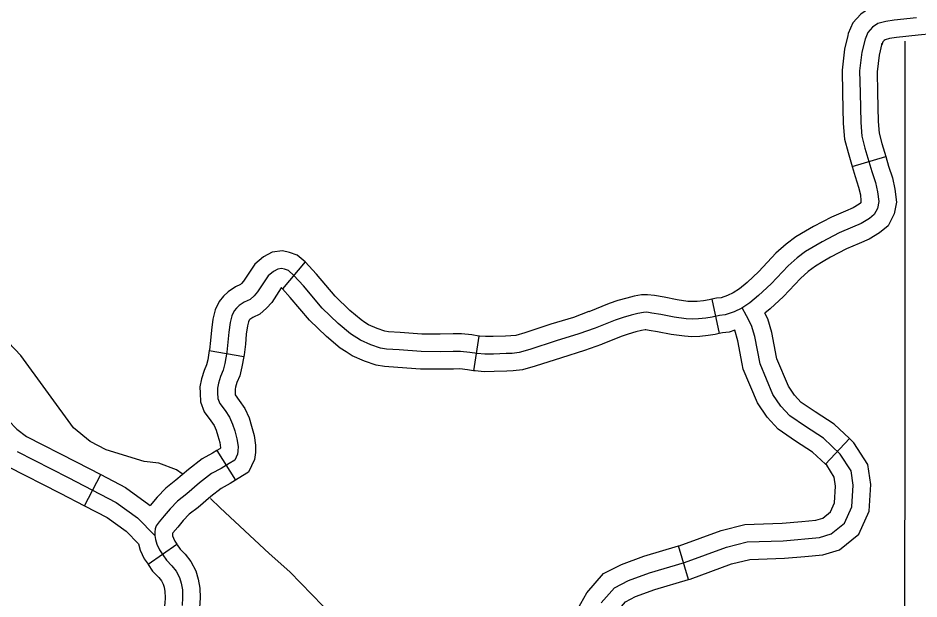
# Model space of a CAD drawing. Extents: x -19 to 366, y -4 to 359.
# Drawn here: x 131.753 to 132.483, y 201.403 to 201.873 of the extents above; entities that cross this region are included whole.
import ezdxf

# ---------------------------------------------------------------- set-up
doc = ezdxf.new("R2010")
doc.units = 0
for name, color, linetype in [('Level 32', 7, 'Continuous'), ('Level 35', 7, 'Continuous'), ('Level 45', 7, 'Continuous'), ('Level 5', 7, 'Continuous'), ('Level 60', 7, 'Continuous')]:
    doc.layers.add(name, color=color, linetype=linetype)

msp = doc.modelspace()

# ---------------------------------------------------------------- linework, layer by layer
at = {"layer": 'Level 32'}
for p, q in [((131.98567, 201.67558), (131.96724, 201.65396)), ((131.90788, 201.60395), (131.93585, 201.59899)), ((131.91406, 201.52291), (131.92904, 201.49877)), ((131.80677, 201.47813), (131.81987, 201.50334)), ((131.85821, 201.43075), (131.88143, 201.44711))]:
    msp.add_line(p, q, dxfattribs=at)
for points in [[(131.98567, 201.67558), (131.97912, 201.68116), (131.97296, 201.68331), (131.96706, 201.68476), (131.95879, 201.68358), (131.95184, 201.67969), (131.94479, 201.67381), (131.93567, 201.66002), (131.93402, 201.65808), (131.93312, 201.65729), (131.92911, 201.65543), (131.92318, 201.65151), (131.91939, 201.64797), (131.91586, 201.64363), (131.9127, 201.63679), (131.91077, 201.62928), (131.90957, 201.62042), (131.90881, 201.61197), (131.90799, 201.60453), (131.90788, 201.60395)], [(131.97645, 201.66477), (131.97193, 201.66863), (131.96892, 201.66968), (131.96634, 201.67031), (131.96341, 201.66989), (131.95992, 201.66794), (131.95549, 201.66424), (131.94704, 201.65145), (131.94415, 201.64808), (131.94097, 201.64528), (131.93606, 201.643), (131.932, 201.64031), (131.92979, 201.63825), (131.92801, 201.63606), (131.92614, 201.63201), (131.92474, 201.62656), (131.92369, 201.61883), (131.92295, 201.61054), (131.92205, 201.60251), (131.92045, 201.59348), (131.91906, 201.58788), (131.91694, 201.58283), (131.91525, 201.57751), (131.91452, 201.5735), (131.91463, 201.56965), (131.91477, 201.5651), (131.91631, 201.56101), (131.92061, 201.55516), (131.9242, 201.55), (131.92674, 201.54421), (131.92847, 201.5387), (131.93023, 201.5322), (131.93112, 201.5261), (131.9311, 201.5223), (131.93074, 201.51987), (131.92847, 201.5151), (131.92384, 201.51226), (131.91757, 201.50836), (131.90973, 201.50414), (131.89999, 201.49658), (131.88972, 201.48772), (131.88215, 201.48187), (131.87611, 201.47556), (131.87138, 201.46989), (131.86721, 201.46501), (131.86487, 201.46171), (131.86401, 201.45954), (131.86365, 201.45661), (131.86373, 201.454), (131.86428, 201.4508), (131.86531, 201.44699), (131.86745, 201.4423), (131.87014, 201.43847), (131.87305, 201.43395), (131.87762, 201.42934), (131.88096, 201.42514), (131.88372, 201.42), (131.88509, 201.41544), (131.88604, 201.40994), (131.88623, 201.40366), (131.88583, 201.39725)], [(131.96724, 201.65396), (131.9663, 201.65476), (131.96618, 201.65466), (131.9584, 201.64288), (131.95429, 201.63808), (131.94882, 201.63326), (131.94302, 201.63056), (131.94082, 201.62911), (131.94019, 201.62852), (131.94015, 201.62848), (131.93958, 201.62723), (131.9387, 201.62383), (131.93781, 201.61724), (131.93708, 201.60912), (131.93612, 201.60048), (131.93585, 201.59899)], [(131.90788, 201.60395), (131.90655, 201.59644), (131.90554, 201.59238), (131.90359, 201.58774), (131.90144, 201.58095), (131.90027, 201.57457), (131.90043, 201.56923), (131.90064, 201.5623), (131.90371, 201.55418), (131.90905, 201.5469), (131.91175, 201.54302), (131.91342, 201.53921), (131.91483, 201.53472), (131.9163, 201.52931), (131.91691, 201.52512), (131.91691, 201.52467), (131.91638, 201.52434), (131.91406, 201.52291)], [(131.93585, 201.59899), (131.93435, 201.59052), (131.93258, 201.58339), (131.93028, 201.57792), (131.92906, 201.57408), (131.92876, 201.57243), (131.92883, 201.57008), (131.9289, 201.5679), (131.92891, 201.56785), (131.93217, 201.56342), (131.93665, 201.55697), (131.94006, 201.54921), (131.94211, 201.54269), (131.94416, 201.5351), (131.94534, 201.52708), (131.94529, 201.52123), (131.94449, 201.51571), (131.93949, 201.5052), (131.9313, 201.50017), (131.92904, 201.49877)], [(131.74419, 201.54946), (131.74504, 201.54727), (131.75183, 201.54006), (131.75965, 201.53413), (131.80009, 201.51361), (131.81987, 201.50334)], [(131.71772, 201.53913), (131.72058, 201.53182), (131.73277, 201.51886), (131.74452, 201.50995), (131.78712, 201.48833), (131.80677, 201.47813)], [(131.75209, 201.52204), (131.7936, 201.50097), (131.83245, 201.48079), (131.84965, 201.46833), (131.86373, 201.45414)], [(131.91406, 201.52291), (131.91044, 201.52066), (131.90195, 201.51608), (131.89099, 201.50758), (131.88073, 201.49872), (131.87262, 201.49246), (131.86551, 201.48503), (131.85984, 201.47823)], [(131.81987, 201.50334), (131.83993, 201.49291), (131.85893, 201.47916), (131.85984, 201.47823)], [(131.92904, 201.49877), (131.92469, 201.49607), (131.91751, 201.49219), (131.90899, 201.48558), (131.89871, 201.47671), (131.89167, 201.47128), (131.8867, 201.46609), (131.88223, 201.46073), (131.87843, 201.45627), (131.8779, 201.45552), (131.8779, 201.45542), (131.87816, 201.45387), (131.87872, 201.45183), (131.87983, 201.44939), (131.88143, 201.44711)], [(131.80677, 201.47813), (131.82497, 201.46867), (131.84038, 201.45751), (131.85051, 201.44729)], [(131.85051, 201.44729), (131.85191, 201.44216), (131.85506, 201.43521), (131.85821, 201.43075)], [(131.88143, 201.44711), (131.88193, 201.44641), (131.88419, 201.44289), (131.88825, 201.43879), (131.89287, 201.43299), (131.89692, 201.42546), (131.89895, 201.4187), (131.90021, 201.41137), (131.90045, 201.40343), (131.89995, 201.39547), (131.89915, 201.39129)], [(131.85821, 201.43075), (131.85836, 201.43053), (131.86191, 201.42502), (131.86699, 201.41988), (131.86906, 201.41728), (131.87053, 201.41455), (131.87124, 201.41218), (131.87187, 201.40852), (131.87201, 201.40389), (131.87171, 201.39903), (131.87009, 201.39057), (131.86846, 201.38018), (131.8674, 201.3755)]]:
    msp.add_lwpolyline(points, dxfattribs=at)
at = {"layer": 'Level 35'}
for points in [[(131.8858, 201.50399), (131.88132, 201.50711), (131.86686, 201.5126), (131.8551, 201.51395), (131.8243, 201.52338), (131.81132, 201.53003), (131.79791, 201.54122), (131.755, 201.5998), (131.73461, 201.62114), (131.70853, 201.64316), (131.69514, 201.65283), (131.67204, 201.67793), (131.66351, 201.69108), (131.65426, 201.72699), (131.65285, 201.74518), (131.65295, 201.76302), (131.66055, 201.81092), (131.67525, 201.83958), (131.68477, 201.86096), (131.69161, 201.88382)], [(132.03202, 201.36004), (131.99982, 201.39696), (131.97312, 201.42463), (131.95641, 201.43939), (131.91671, 201.47655), (131.90871, 201.48389)]]:
    msp.add_lwpolyline(points, dxfattribs=at)
at = {"layer": 'Level 45'}
for p, q in [((132.42877, 201.75298), (132.45603, 201.761)), ((132.31503, 201.64536), (132.32119, 201.61763)), ((132.12627, 201.61559), (132.1219, 201.58752)), ((132.42662, 201.53252), (132.40717, 201.51181)), ((132.29622, 201.41833), (132.28816, 201.44558))]:
    msp.add_line(p, q, dxfattribs=at)
for points in [[(132.5122, 201.89663), (132.51147, 201.89493), (132.50964, 201.89219), (132.50908, 201.89142), (132.50894, 201.89132), (132.50861, 201.89117), (132.50044, 201.88959), (132.47951, 201.88758), (132.46109, 201.88557), (132.45325, 201.88438), (132.44371, 201.88179), (132.43575, 201.87646), (132.4295, 201.8693), (132.42573, 201.86064), (132.42535, 201.85905)], [(132.53831, 201.88543), (132.53654, 201.88132), (132.53294, 201.87593), (132.52967, 201.87145), (132.5237, 201.86681), (132.51726, 201.86391), (132.50451, 201.86144), (132.48241, 201.85932), (132.46476, 201.85739), (132.45912, 201.85654), (132.45564, 201.85559), (132.45469, 201.85495), (132.45379, 201.85393), (132.45278, 201.85161), (132.45299, 201.85249)], [(132.48096, 201.87345), (132.46293, 201.87148), (132.45618, 201.87046), (132.44968, 201.86869), (132.44522, 201.86571), (132.44165, 201.86161), (132.43925, 201.85613), (132.43673, 201.84551), (132.43491, 201.83041), (132.4353, 201.81261), (132.43574, 201.78869), (132.43676, 201.77755), (132.43918, 201.76793), (132.44475, 201.74901), (132.44772, 201.73998), (132.44951, 201.73234), (132.45034, 201.72448), (132.44937, 201.71904), (132.4468, 201.71397), (132.44277, 201.71072), (132.43622, 201.70667), (132.42903, 201.70375), (132.41823, 201.69915), (132.4044, 201.69192), (132.39111, 201.68411), (132.38428, 201.67892), (132.37695, 201.67243), (132.36317, 201.65781), (132.35306, 201.64838), (132.34585, 201.64247), (132.33941, 201.63828), (132.33325, 201.63525), (132.32594, 201.63275), (132.32131, 201.6322), (132.31538, 201.63089), (132.31015, 201.63016), (132.30432, 201.62941), (132.29907, 201.62925), (132.29437, 201.62954), (132.28464, 201.63082), (132.27375, 201.63305), (132.26661, 201.63426), (132.26233, 201.63485), (132.25961, 201.63477), (132.25523, 201.63392), (132.24987, 201.63262), (132.24324, 201.63071), (132.23668, 201.62856), (132.22065, 201.6221), (132.20743, 201.61728), (132.18901, 201.6116), (132.16774, 201.60469), (132.15898, 201.60215), (132.15317, 201.60155), (132.14834, 201.6014), (132.13825, 201.60095), (132.13126, 201.60089), (132.12506, 201.6014), (132.11892, 201.60236), (132.11149, 201.60313), (132.10552, 201.60309), (132.09513, 201.60292), (132.07961, 201.60302), (132.06164, 201.60434), (132.05142, 201.60495), (132.04654, 201.60572), (132.03876, 201.60848), (132.03026, 201.61221), (132.02241, 201.61725), (132.01235, 201.62578), (131.99945, 201.63822), (131.98412, 201.65631), (131.97645, 201.66477)], [(132.42535, 201.85906), (132.42272, 201.84801), (132.42069, 201.83111), (132.4211, 201.81233), (132.42155, 201.78791), (132.42272, 201.77515), (132.42548, 201.7642), (132.42877, 201.75298)], [(132.45299, 201.85249), (132.45074, 201.84301), (132.44913, 201.82972), (132.44951, 201.8129), (132.44993, 201.78947), (132.45081, 201.77995), (132.45289, 201.77167), (132.45603, 201.761)], [(132.45603, 201.761), (132.45831, 201.75323), (132.46141, 201.74383), (132.46355, 201.73471), (132.46468, 201.72397), (132.46298, 201.71448), (132.45809, 201.70484), (132.451, 201.69911), (132.44267, 201.69396), (132.43449, 201.69064), (132.42431, 201.6863), (132.41129, 201.6795), (132.40536, 201.67601)], [(132.42877, 201.75298), (132.43119, 201.74478), (132.43403, 201.73613), (132.43548, 201.72996), (132.436, 201.725), (132.43575, 201.7236), (132.4355, 201.72311), (132.43454, 201.72233), (132.42977, 201.71938), (132.42357, 201.71686), (132.41215, 201.712), (132.39751, 201.70435), (132.39097, 201.7005)], [(132.39097, 201.7005), (132.38319, 201.69593), (132.37526, 201.68991), (132.36705, 201.68264), (132.35315, 201.66788), (132.3437, 201.65908), (132.33745, 201.65395), (132.33238, 201.65065), (132.32779, 201.64839), (132.32278, 201.64668), (132.31894, 201.64623), (132.31503, 201.64536)], [(132.03398, 201.6267), (132.03088, 201.62869), (132.02188, 201.63632), (132.00982, 201.64795), (131.99481, 201.66567), (131.98567, 201.67558)], [(132.40536, 201.67601), (132.39904, 201.67229), (132.3933, 201.66793), (132.38684, 201.66222), (132.3732, 201.64773), (132.36242, 201.63769), (132.35812, 201.63416)], [(132.01865, 201.60279), (132.01395, 201.6058), (132.00282, 201.61524), (131.98907, 201.62849), (131.97344, 201.64695), (131.96724, 201.65396)], [(132.31503, 201.64536), (132.31286, 201.64488), (132.30826, 201.64424), (132.3032, 201.64359), (132.29929, 201.64347), (132.29573, 201.64369), (132.287, 201.64483), (132.27637, 201.64702), (132.26876, 201.64831), (132.26308, 201.64908), (132.25804, 201.64893), (132.25221, 201.64781), (132.24622, 201.64635), (132.23907, 201.64429), (132.23181, 201.64191), (132.21551, 201.63534)], [(132.21556, 201.63536), (132.20291, 201.63075), (132.18473, 201.62514), (132.16356, 201.61827), (132.15625, 201.61614), (132.15223, 201.61573), (132.14782, 201.6156), (132.13786, 201.61516), (132.13178, 201.6151), (132.12674, 201.61551), (132.12626, 201.61559)], [(132.22551, 201.39939), (132.23624, 201.41174), (132.24761, 201.41759), (132.26451, 201.42377), (132.2931, 201.43223), (132.3269, 201.44458), (132.3438, 201.44881), (132.37304, 201.44978), (132.40229, 201.45238), (132.41171, 201.45531), (132.42276, 201.46409), (132.42861, 201.4771), (132.42959, 201.49465), (132.42796, 201.50636), (132.41919, 201.52001), (132.40554, 201.53283), (132.39092, 201.54225), (132.37824, 201.55103), (132.37109, 201.55884), (132.36459, 201.56827), (132.35419, 201.59298), (132.34997, 201.61509), (132.34737, 201.62419), (132.34315, 201.63199), (132.33977, 201.63852)], [(132.36763, 201.59836), (132.3638, 201.61838), (132.3606, 201.62959), (132.35812, 201.63416)], [(132.12627, 201.61559), (132.12075, 201.61645), (132.11218, 201.61734), (132.10536, 201.6173), (132.09506, 201.61713), (132.08018, 201.61723), (132.06258, 201.61851), (132.05296, 201.61909), (132.05005, 201.61955), (132.04399, 201.62169), (132.03699, 201.62477), (132.03398, 201.6267)], [(132.32119, 201.61763), (132.31791, 201.6169), (132.31203, 201.61608), (132.30544, 201.61524), (132.29884, 201.61504), (132.29301, 201.6154), (132.28229, 201.6168), (132.27113, 201.61909), (132.26446, 201.62022), (132.26158, 201.62061), (132.26117, 201.6206), (132.25825, 201.62004), (132.25351, 201.61889), (132.24742, 201.61713), (132.24155, 201.61521), (132.22614, 201.609)], [(132.33369, 201.62038), (132.3291, 201.61882), (132.32368, 201.61818), (132.32119, 201.61763)], [(132.33972, 201.59303), (132.33614, 201.6118), (132.33369, 201.62038)], [(132.22614, 201.609), (132.22574, 201.60883), (132.21196, 201.60381), (132.1933, 201.59806), (132.17191, 201.59111), (132.16172, 201.58815), (132.15412, 201.58736), (132.14887, 201.58721), (132.13863, 201.58675), (132.13074, 201.58668), (132.12338, 201.58729), (132.1219, 201.58752)], [(132.1219, 201.58752), (132.11709, 201.58826), (132.11079, 201.58892), (132.10568, 201.58889), (132.0952, 201.58872), (132.07905, 201.58882), (132.0607, 201.59016), (132.04988, 201.59081), (132.04302, 201.5919), (132.03352, 201.59527), (132.02353, 201.59966), (132.01864, 201.60279)], [(132.42662, 201.53252), (132.41432, 201.54407), (132.39881, 201.55407), (132.38764, 201.5618), (132.38223, 201.56771), (132.37712, 201.57512), (132.36787, 201.59711), (132.36763, 201.59836)], [(132.40717, 201.51181), (132.39676, 201.52159), (132.38302, 201.53044), (132.36884, 201.54026), (132.35995, 201.54997), (132.35207, 201.56141), (132.34052, 201.58884), (132.33972, 201.59303)], [(132.39062, 201.43709), (132.40506, 201.43837), (132.41847, 201.44253), (132.4343, 201.45512), (132.44265, 201.47367), (132.44385, 201.49524), (132.4416, 201.51141), (132.43019, 201.52917), (132.42662, 201.53252)], [(132.3881, 201.46538), (132.39952, 201.4664), (132.40496, 201.46809), (132.41122, 201.47306), (132.41458, 201.48052), (132.41533, 201.49406), (132.41432, 201.50131), (132.40819, 201.51086), (132.40717, 201.51181)], [(132.28816, 201.44558), (132.28865, 201.44572), (132.32273, 201.45818), (132.34182, 201.46295), (132.37218, 201.46397), (132.3881, 201.46538)], [(132.2031, 201.37554), (132.20233, 201.38093), (132.20422, 201.39038), (132.21382, 201.40759), (132.2273, 201.42312), (132.2419, 201.43063), (132.26005, 201.43727), (132.28816, 201.44558)], [(132.29622, 201.41833), (132.29756, 201.41873), (132.33107, 201.43098), (132.34578, 201.43466), (132.37391, 201.4356), (132.39062, 201.43709)], [(132.23207, 201.38198), (132.2372, 201.39118), (132.24517, 201.40036), (132.25332, 201.40456), (132.26896, 201.41028), (132.29622, 201.41833)]]:
    msp.add_lwpolyline(points, dxfattribs=at)
at = {"layer": 'Level 5'}
msp.add_lwpolyline([(132.4715, 201.07857), (132.47184, 201.85444)], dxfattribs=at)
at = {"layer": 'Level 60'}
for points in [[(139.44064, 1.53154), (139.25106, 10.14733), (139.06082, 18.76327), (138.86992, 27.37935), (138.67836, 35.99557), (138.48613, 44.61194), (138.29325, 53.22845), (138.09971, 61.84511), (137.9055, 70.46191), (137.71065, 79.07885), (137.51513, 87.69595), (137.31896, 96.31318), (137.12214, 104.93057), (136.92466, 113.54809), (136.72653, 122.16577), (136.52775, 130.78359), (136.32832, 139.40156), (136.12824, 148.01968), (135.9275, 156.63794), (135.72612, 165.25636), (135.5241, 173.87492), (135.32143, 182.49362), (135.11811, 191.11248), (134.91415, 199.73149), (134.70954, 208.35064), (134.50429, 216.96995), (134.2984, 225.5894), (134.09187, 234.209), (133.8847, 242.82876), (133.6769, 251.44866), (133.46845, 260.06872), (133.25937, 268.68892), (133.04965, 277.30928), (132.8393, 285.92978), (132.62831, 294.55044), (132.41669, 303.17125), (132.20444, 311.79221), (131.99156, 320.41333), (131.77805, 329.0346), (131.56391, 337.65601), (131.34914, 346.27759)], [(132.10274, 1.37457), (131.92315, 9.99003), (131.74293, 18.60564), (131.56208, 27.22139), (131.38061, 35.83729), (131.19851, 44.45333), (131.01578, 53.06953), (130.83243, 61.68587), (130.64846, 70.30236), (130.46386, 78.91899), (130.27864, 87.53578), (130.0928, 96.15271), (129.90635, 104.7698), (129.71927, 113.38703), (129.53157, 122.00441), (129.34326, 130.62194), (129.15433, 139.23962), (128.96478, 147.85745), (128.77462, 156.47544), (128.58385, 165.09357), (128.39246, 173.71185), (128.20046, 182.33029), (128.00785, 190.94888), (127.81463, 199.56762), (127.6208, 208.18651), (127.42636, 216.80555), (127.23131, 225.42475), (127.03566, 234.0441), (126.8394, 242.6636), (126.64253, 251.28326), (126.44506, 259.90307), (126.24699, 268.52303), (126.04832, 277.14315), (125.84904, 285.76342), (125.64916, 294.38385), (125.44869, 303.00443), (125.24761, 311.62517), (125.04594, 320.24606), (124.84367, 328.86711), (124.64081, 337.48831), (124.43735, 346.10967)], [(0, 198.13258), (7.10141, 198.13701), (14.2028, 198.15029), (21.30418, 198.17244), (28.40552, 198.20345), (35.50682, 198.24331), (42.60806, 198.29203), (49.70923, 198.34961), (56.81033, 198.41605), (63.91134, 198.49135), (71.01225, 198.5755), (78.11305, 198.66852), (85.21373, 198.77039), (92.31428, 198.88112), (99.41468, 199.0007), (106.51492, 199.12915), (113.61501, 199.26645), (120.71491, 199.4126), (127.81463, 199.56762), (134.91415, 199.73149), (142.01345, 199.90421), (149.11254, 200.0858), (156.2114, 200.27623), (163.31001, 200.47553), (170.40837, 200.68367), (177.50646, 200.90068), (184.60427, 201.12653), (191.7018, 201.36125), (198.79903, 201.60481), (205.89596, 201.85723), (212.99256, 202.1185), (220.08883, 202.38862), (227.18475, 202.6676), (234.28033, 202.95542), (241.37554, 203.2521), (248.47037, 203.55763), (255.56482, 203.87201), (262.65887, 204.19524), (269.75251, 204.52732), (276.84573, 204.86824), (283.93852, 205.21802), (291.03086, 205.57664), (298.12276, 205.94411), (305.21419, 206.32042), (312.30515, 206.70559), (319.39562, 207.09959), (326.48559, 207.50244), (333.57505, 207.91414), (340.664, 208.33468)]]:
    msp.add_spline(points, degree=3, dxfattribs=at)

doc.saveas('drawing.dxf')
